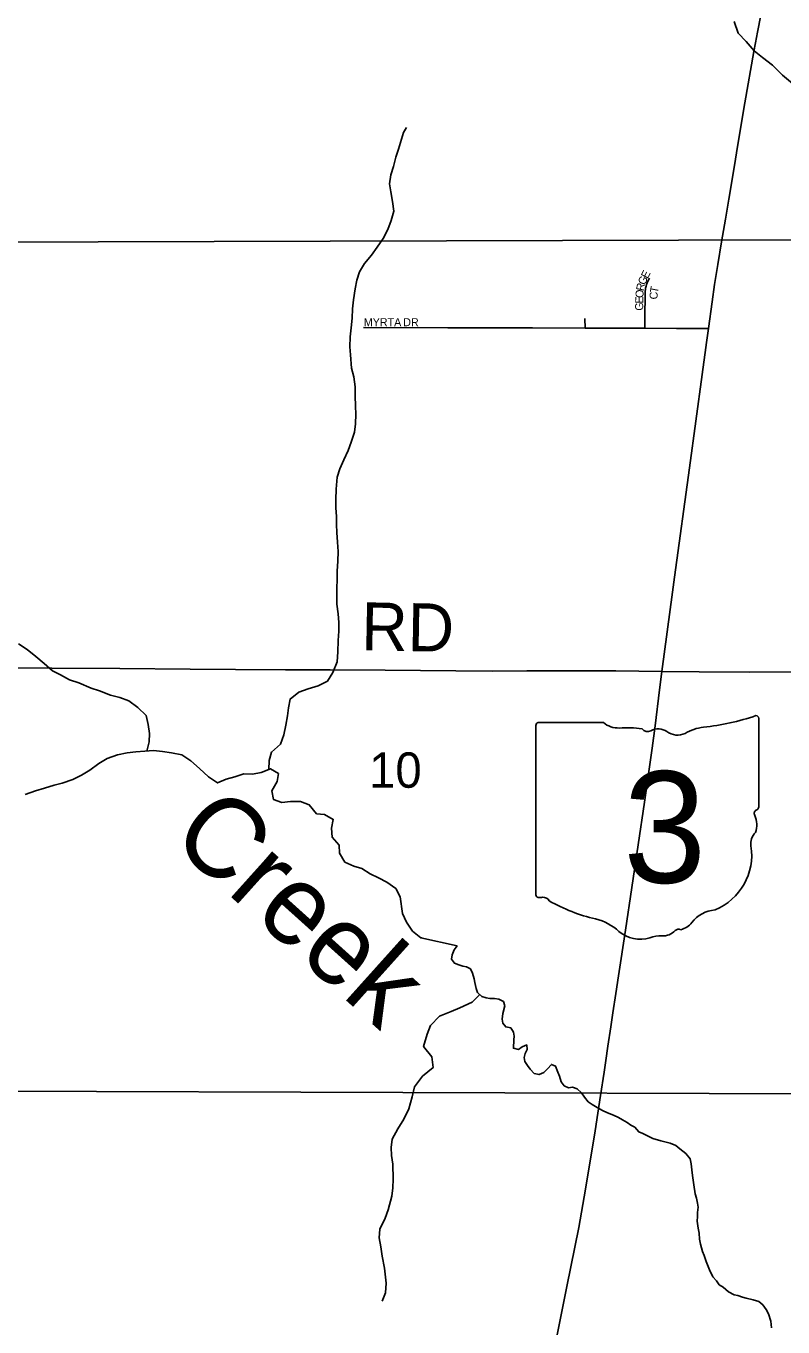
# Model space of a CAD drawing. Extents: x 1985906 to 2360102, y 891258 to 1222054.
# Drawn here: x 2125091 to 2129823, y 1045372 to 1053500 of the extents above; entities that cross this region are included whole.
import ezdxf

# ---------------------------------------------------------------- set-up
doc = ezdxf.new("R2010")
doc.units = 0
for name, color, linetype in [('GM_X_County_Road', 7, 'Continuous'), ('GM_X_County_Road_Text', 7, 'Continuous'), ('GM_X_Minor_River', 7, 'Continuous'), ('GM_X_Minor_River_Text', 7, 'Continuous'), ('GM_X_Section', 7, 'Continuous'), ('GM_X_Section_Text', 7, 'Continuous'), ('GM_X_State_Location', 7, 'Continuous'), ('GM_X_State_Route', 7, 'Continuous'), ('GM_X_State_Shield', 7, 'Continuous'), ('GM_X_Township_Subdivision', 7, 'Continuous'), ('GM_X_Township_Subdivision_Text', 7, 'Continuous')]:
    doc.layers.add(name, color=color, linetype=linetype)

msp = doc.modelspace()

# ---------------------------------------------------------------- linework, layer by layer
at = {"layer": 'GM_X_County_Road'}
for points in [[(2124862.6, 1049489.7), (2124890.1, 1049489.8), (2125251.5, 1049487.9), (2125678.3, 1049486.6), (2126117.6, 1049481.9), (2126400.4, 1049480.2), (2126712.1, 1049478.2), (2126991.1, 1049477.3), (2127335.6, 1049476.2), (2127778.6, 1049471.7), (2128008, 1049469.9), (2128220.9, 1049470.4), (2128368.6, 1049471.2), (2128778.6, 1049470.4), (2129066.4, 1049467.3)], [(2129066.4, 1049467.3), (2129299.8, 1049464.9), (2129610.4, 1049463), (2129955.1, 1049465.9), (2130447.9, 1049472.3)]]:
    msp.add_lwpolyline(points, dxfattribs=at)
at = {"layer": 'GM_X_Minor_River'}
for points in [[(2129882.6, 1053139.7), (2129820.4, 1053193.8), (2129756.2, 1053255.9), (2129694.1, 1053303.9), (2129641.9, 1053344), (2129591.7, 1053404.1), (2129543.6, 1053454.2), (2129517.4, 1053528.3)], [(2126608.4, 1048855.3), (2126610.1, 1048911.5), (2126626, 1048963.7), (2126681.9, 1049013.9), (2126701.8, 1049072), (2126715.7, 1049132.2), (2126725.6, 1049190.4), (2126731.5, 1049240.5), (2126741.4, 1049294.6), (2126795.4, 1049338.8), (2126855.4, 1049358.9), (2126917.4, 1049377), (2126975.4, 1049407.2), (2127009.3, 1049461.3), (2127035.2, 1049527.6), (2127041.1, 1049589.7), (2127043, 1049659.9), (2127046.8, 1049718), (2127046.7, 1049772.2), (2127042.6, 1049826.3), (2127034.5, 1049888.5), (2127034.3, 1049988.7), (2127036.1, 1050040.8), (2127036, 1050093), (2127039.9, 1050157.1), (2127041.8, 1050217.3), (2127037.7, 1050275.4), (2127033.5, 1050335.6), (2127031.4, 1050385.7), (2127031.3, 1050435.8), (2127027.2, 1050490), (2127027.1, 1050542.1), (2127028.9, 1050606.3), (2127036.8, 1050680.5), (2127052.7, 1050732.6), (2127078.6, 1050788.8), (2127104.5, 1050847), (2127124.4, 1050899.1), (2127144.3, 1050963.3), (2127150.2, 1051013.4), (2127152.1, 1051075.6), (2127150, 1051125.7), (2127147.8, 1051189.9), (2127147.7, 1051246), (2127139.6, 1051308.2), (2127125.5, 1051362.3), (2127119.3, 1051444.5), (2127115.2, 1051494.6), (2127117, 1051558.8), (2127122.9, 1051614.9), (2127128.8, 1051675.1), (2127132.7, 1051733.2), (2127138.6, 1051789.4), (2127148.4, 1051857.6), (2127158.3, 1051911.7), (2127176.2, 1051963.9), (2127206.2, 1052016.1), (2127250.1, 1052068.2), (2127286, 1052118.4), (2127324, 1052172.6), (2127351.9, 1052228.7), (2127373.8, 1052284.9), (2127389.7, 1052343.1), (2127381.5, 1052403.2), (2127371.4, 1052463.4), (2127363.3, 1052513.5), (2127371.2, 1052569.6), (2127387.1, 1052621.8), (2127403, 1052679.9), (2127418.9, 1052730.1), (2127450.7, 1052834.4), (2127468.7, 1052866.5)], [(2125847.1, 1048969.9), (2125861, 1049027.1), (2125862.9, 1049079.2), (2125854.8, 1049135.3), (2125842.7, 1049191.4), (2125790.5, 1049241.5), (2125734.4, 1049283.6), (2125678.3, 1049303.6), (2125618.2, 1049319.5), (2125550, 1049345.5), (2125498, 1049363.5), (2125421.8, 1049395.5), (2125363.7, 1049415.5), (2125305.6, 1049445.5), (2125255.5, 1049471.6), (2125205.3, 1049517.6), (2125151.2, 1049561.7), (2125099, 1049603.7), (2125042.9, 1049639.8)], [(2127559.4, 1047803.7), (2127507.3, 1047843.8), (2127469.1, 1047899.9), (2127445, 1047956), (2127428.7, 1048060.2), (2127402.6, 1048110.3), (2127346.4, 1048150.4), (2127294.3, 1048178.4), (2127242.2, 1048202.4), (2127190.1, 1048236.4), (2127140, 1048250.4), (2127083.9, 1048276.4), (2127049.8, 1048332.5), (2127047.6, 1048382.6), (2127005.5, 1048432.7), (2127001.4, 1048488.9), (2127011.3, 1048543), (2126957.1, 1048573), (2126907.1, 1048577), (2126860.9, 1048633.1), (2126806.8, 1048655.1), (2126744.7, 1048655), (2126690.7, 1048648.9), (2126638.6, 1048666.9), (2126628.5, 1048721.1), (2126660.4, 1048779.2), (2126668.3, 1048829.4), (2126618.2, 1048859.4), (2126560.2, 1048835.3), (2126506.1, 1048825.2), (2126452.1, 1048827.2), (2126396.1, 1048809.1), (2126342, 1048795), (2126288, 1048770.8), (2126231.9, 1048808.9), (2126175.7, 1048861), (2126121.6, 1048909), (2126065.4, 1048947.1), (2125999.3, 1048959), (2125943.3, 1048967), (2125887.2, 1048972.9), (2125833.1, 1048968.9), (2125777.1, 1048964.8), (2125723, 1048958.7), (2125663, 1048946.6), (2125599, 1048922.5), (2125547, 1048892.4), (2125489, 1048850.2), (2125437, 1048820.1), (2125383, 1048792), (2125317, 1048769.8), (2125267, 1048757.8), (2125207, 1048737.6), (2125150.9, 1048721.5), (2125084.9, 1048699.4)], [(2127564.8, 1047803.2), (2127559.4, 1047803.7), (2127785.5, 1047752.2), (2127767.8, 1047727.9), (2127754.1, 1047697.7), (2127750.4, 1047669.5), (2127768.8, 1047645.7), (2127797.1, 1047634.1), (2127821.3, 1047626.3), (2127845.4, 1047622.7), (2127869.7, 1047608.9), (2127882.1, 1047583), (2127892.6, 1047547.1), (2127896.9, 1047523.1), (2127905.4, 1047487.1), (2127913.8, 1047461.1), (2127940.2, 1047437.4), (2127966.5, 1047427.7), (2127990.6, 1047424), (2128018.7, 1047424.4), (2128046.9, 1047420.8), (2128075.2, 1047405.1), (2128083.6, 1047379.1), (2128072.1, 1047330.8), (2128066.6, 1047294.6), (2128070.9, 1047270.6), (2128089.3, 1047246.8), (2128121.5, 1047241.2), (2128137.9, 1047213.4), (2128142.3, 1047189.3), (2128140.6, 1047165.2), (2128137.2, 1047113.1), (2128169.4, 1047105.5), (2128193.3, 1047121.8), (2128221.3, 1047134.2), (2128223.7, 1047106.2), (2128212, 1047079.9), (2128204.2, 1047055.8), (2128208.6, 1047029.8), (2128225, 1047005.9), (2128243.3, 1046982.1), (2128267.8, 1046956.3), (2128298, 1046948.7), (2128328, 1046961.1), (2128351.7, 1046985.5), (2128375.5, 1047011.9), (2128401.7, 1047002.2), (2128416.3, 1046964.3), (2128424.7, 1046938.4), (2128437.1, 1046904.4), (2128455.5, 1046878.6), (2128481.8, 1046866.9), (2128507.9, 1046869.3), (2128536.1, 1046859.6), (2128562.6, 1046833.9), (2128581, 1046808.1), (2128605.5, 1046778.3), (2128629.8, 1046762.6), (2128662.1, 1046742.9), (2128694.5, 1046725.3), (2128724.8, 1046709.7), (2128763.2, 1046694.1), (2128793.5, 1046680.5), (2128819.8, 1046666.8), (2128848.1, 1046649.1), (2128872.4, 1046633.4), (2128896.7, 1046619.7), (2128921.2, 1046591.9), (2128947.4, 1046580.3), (2128975.7, 1046566.6), (2129010.1, 1046549), (2129058.4, 1046535.6), (2129092.7, 1046526), (2129116.9, 1046520.3), (2129153.2, 1046504.8), (2129177.6, 1046485), (2129216.1, 1046455.5), (2129242.7, 1046421.7), (2129249.1, 1046391.7), (2129255.8, 1046335.7), (2129258.3, 1046303.6), (2129264.9, 1046259.5), (2129273.6, 1046203.5), (2129282, 1046177.5), (2129288.4, 1046145.5), (2129292.8, 1046119.5), (2129289.2, 1046087.4), (2129287.5, 1046061.3), (2129285.9, 1046033.2), (2129292.5, 1045989.1), (2129298.9, 1045957.1), (2129301.4, 1045921.1), (2129307.8, 1045889), (2129320.5, 1045843.1), (2129330.8, 1045819.2), (2129343.3, 1045781.2), (2129364.1, 1045729.3), (2129384.8, 1045685.5), (2129407.2, 1045659.7), (2129423.6, 1045635.8), (2129447.9, 1045620.1)], [(2127927.7, 1047448.7), (2127880.5, 1047401.3), (2127802.7, 1047364.7), (2127748.9, 1047342.2), (2127675.1, 1047313.6), (2127619.5, 1047255.2), (2127597.9, 1047200.9), (2127576.4, 1047124.7), (2127626.9, 1047059), (2127635.3, 1046992.9), (2127569.7, 1046938.4), (2127520.1, 1046871.9), (2127504.6, 1046809.7), (2127483.1, 1046735.5), (2127453.6, 1046669.2), (2127416, 1046608.8), (2127380.4, 1046544.4), (2127372.8, 1046492.3), (2127375.1, 1046442.3), (2127383.5, 1046388.3), (2127386.1, 1046296.2), (2127384.5, 1046242.1), (2127376.9, 1046190), (2127355.5, 1046103.7), (2127335.8, 1046051.5), (2127302.3, 1045983.1), (2127298.7, 1045929), (2127309.1, 1045873), (2127317.4, 1045815), (2127332, 1045739), (2127342.6, 1045645), (2127337, 1045584.9), (2127317.4, 1045532.7)], [(2129447.9, 1045620.1), (2129482.4, 1045590.5), (2129516.8, 1045572.9), (2129540.9, 1045569.2), (2129569.2, 1045557.6), (2129593.3, 1045551.9), (2129635.6, 1045542.4), (2129671.9, 1045530.8), (2129696.3, 1045509.1), (2129716.7, 1045481.3), (2129731.2, 1045453.4), (2129745.8, 1045407.5), (2129750.4, 1045365.4)]]:
    msp.add_lwpolyline(points, dxfattribs=at)
at = {"layer": 'GM_X_Section'}
for points in [[(2129785, 1057332.6), (2129925.1, 1057335.5), (2129895.2, 1052164), (2124814, 1052148.4), (2124840.2, 1057247.8)], [(2124814, 1052148.4), (2129895.2, 1052164), (2129997.9, 1046828.2), (2124892.5, 1046844.3)], [(2124892.5, 1046844.3), (2129997.9, 1046828.2), (2130109.5, 1041463.5), (2124934, 1041489.3)]]:
    msp.add_lwpolyline(points, close=True, dxfattribs=at)
at = {"layer": 'GM_X_State_Route'}
for points in [[(2128681.9, 1046817.3), (2128704.4, 1046962.9), (2128714.9, 1047037.6), (2128727.8, 1047126.9), (2128746.1, 1047247.6), (2128759.5, 1047335.4), (2128778, 1047455), (2128795, 1047564.9), (2128839.1, 1047851.8), (2128958.1, 1048651.7), (2129004.1, 1048987.2), (2129022.9, 1049126.7), (2129051.4, 1049352.5), (2129066.4, 1049467.3), (2129132.6, 1049963.5), (2129145.4, 1050055.9), (2129238.2, 1050738.9), (2129317.9, 1051322.9), (2129340.6, 1051490.9), (2129345, 1051522.8), (2129356.6, 1051609.4), (2129379.4, 1051777.4), (2129395.3, 1051884.5), (2129415.7, 1052010), (2129438.8, 1052152.2), (2129462.6, 1052292.5), (2129483.3, 1052419.1), (2129519.2, 1052627.9), (2129539.2, 1052747.4), (2129584.9, 1053019.7), (2129640.3, 1053340.7), (2129650.5, 1053395.7), (2129663.4, 1053461), (2129703.2, 1053665.1)], [(2128233.3, 1044446.8), (2128296.4, 1044759), (2128394.4, 1045240.1), (2128472.3, 1045624.9), (2128547.4, 1045993.1), (2128580.9, 1046184.5), (2128641.7, 1046557.1), (2128648.1, 1046598), (2128681.9, 1046817.3)]]:
    msp.add_lwpolyline(points, dxfattribs=at)
at = {"layer": 'GM_X_State_Shield'}
for p, q in [((2128278.7, 1049129.3), (2128278.7, 1048072.6)), ((2128700.1, 1049147.5), (2128292.4, 1049147.5)), ((2129670.9, 1048620.9), (2129670.9, 1049173.6)), ((2129670.8, 1048621), (2129670.9, 1048620.9))]:
    msp.add_line(p, q, dxfattribs=at)
for centre, radius, start, end in [((2129175, 1050588), 1476.4, 275.84447, 288.90645), ((2129655.4, 1049175.9), 15.5, 351.86209, 97.738), ((2128294.7, 1049131.5), 16.1, 98.1301, 188.1301), ((2128797.2, 1049270.1), 156.4, 231.61951, 271.11188), ((2128849.1, 1048554.2), 561.6, 80.48669, 94.98827), ((2128976.6, 1049137), 45.1, 219.79206, 297.10237), ((2129042.8, 1049014.9), 93.8, 54.46668, 119.14113), ((2129363.3, 1048824.7), 297, 97.34618, 120.76885), ((2129163.9, 1049182.4), 112.9, 233.85621, 294.82819), ((2129654.4, 1048618.8), 16.6, 289.60381, 7.73413), ((2129667.3, 1048580.3), 24, 107.94398, 210.33697), ((2129514.7, 1048510.4), 144, 340.03296, 23.64957), ((2129726.4, 1048389.6), 104.8, 136.8065, 186.92959), ((2129257.7, 1048319.3), 369.3, 292.30889, 8.98584), ((2128294.8, 1048070.3), 16.3, 171.95839, 258.30661), ((2128297.3, 1048178.4), 124.2, 267.33899, 280.60386), ((2128322.7, 1048011.7), 44.8, 29.74838, 93.27175), ((2128888, 1048961), 1066.1, 240.41292, 257.1985), ((2129413.4, 1047776), 202.2, 94.40312, 142.57675), ((2128570.1, 1047597.9), 333.6, 47.18416, 75.83597), ((2129157.1, 1047970.2), 119.3, 282.87319, 323.27711), ((2128930.9, 1048006.4), 211.7, 230.70037, 286.29184), ((2129053.2, 1047641.1), 173.9, 85.69512, 111.20995), ((2129068.7, 1047927.3), 112.8, 268.77702, 315.54927), ((2129170.7, 1047825), 31.8, 65.75173, 132.64842)]:
    msp.add_arc(centre, radius, start, end, dxfattribs=at)
at = {"layer": 'GM_X_Township_Subdivision'}
for points in [[(2128959.4, 1051611.9), (2128959.8, 1051655.2), (2128959.8, 1051718.7), (2128960.2, 1051786.7), (2128960.7, 1051807.6), (2128961, 1051822.3), (2128962.2, 1051842.4), (2128962.9, 1051852.7), (2128964.3, 1051862.6), (2128967.3, 1051875), (2128970.4, 1051884.1), (2128974.1, 1051894.8), (2128978.5, 1051905), (2128987.6, 1051923.9)], [(2127200.9, 1051615.8), (2127727.9, 1051614.1), (2127827, 1051614.1), (2128060.7, 1051613.8), (2128257.1, 1051613.7), (2128585.8, 1051612.3)], [(2128585.8, 1051612.3), (2128584.1, 1051672.8)], [(2128585.8, 1051612.3), (2128705, 1051611.9), (2128754.2, 1051611.7), (2128843.9, 1051611.4), (2128959.4, 1051611.9)], [(2128959.4, 1051611.9), (2128963.6, 1051611.9), (2129156.9, 1051611), (2129279.7, 1051610.2), (2129356.6, 1051609.4)]]:
    msp.add_lwpolyline(points, dxfattribs=at)

# ---------------------------------------------------------------- texts
at = {"layer": 'GM_X_County_Road_Text'}
msp.add_text('RD', height=300, rotation=359.01221, dxfattribs=at).set_placement((2127184.8, 1049599.7))
at = {"layer": 'GM_X_Minor_River_Text'}
msp.add_text('Creek', height=500.18, rotation=318.058, dxfattribs=at).set_placement((2125979.7, 1048410.7))
at = {"layer": 'GM_X_Section_Text'}
msp.add_text('10', height=221, rotation=0.00001, dxfattribs=at).set_placement((2127235.5, 1048740.6))
at = {"layer": 'GM_X_State_Location'}
for s in ['s', 'r']:
    msp.add_text(s, height=1, dxfattribs=at).set_placement((2128959.1, 1048530.7))
msp.add_text('3', height=1, rotation=0.00001, dxfattribs=at).set_placement((2128808.5, 1048457.9))
at = {"layer": 'GM_X_State_Shield'}
msp.add_text('3', height=696.1, dxfattribs=at).set_placement((2128824.6, 1048147.1))
at = {"layer": 'GM_X_Township_Subdivision_Text'}
for s, rotation, p in [('E', 62.35978, (2128976.1, 1051917.5)), ('R', 78.55668, (2128952.4, 1051841.7)), ('G', 67.12286, (2128959.4, 1051878)), ('T', 79.39209, (2129039.2, 1051828.8)), ('E', 88.44224, (2128948.8, 1051764.9)), ('O', 86.21645, (2128949.7, 1051799.6)), ('C', 89.48995, (2129039.1, 1051791.5)), ('G', 89.91255, (2128948.7, 1051721.2)), ('MYRTA', 0.00001, (2127202.5, 1051624.4)), ('DR', 0.00001, (2127448.9, 1051624.4))]:
    msp.add_text(s, height=50, rotation=rotation, dxfattribs=at).set_placement(p)

doc.saveas('drawing.dxf')
